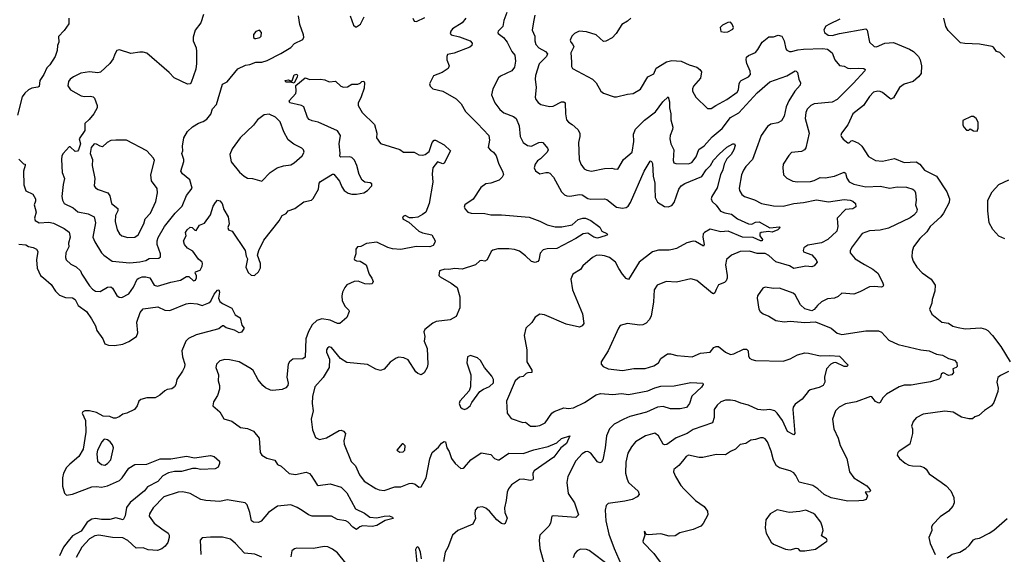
# Model space of a CAD drawing. Extents: x 2133489 to 2292442, y 756223 to 916462.
# Tile 340 of 463: x 2235673 to 2243891, y 812286 to 816752. Entities that reach past the tile are written whole.
import ezdxf

# ---------------------------------------------------------------- set-up
doc = ezdxf.new("R2010")
doc.units = 0

msp = doc.modelspace()

# ---------------------------------------------------------------- linework, layer by layer
at = {"layer": '0CON20XD'}
for points in [[(2239738.9, 816811.1), (2239715.4, 816745), (2239706.2, 816693.8), (2239666, 816655), (2239664, 816645), (2239666, 816635), (2239712.6, 816602.6), (2239743, 816563), (2239780.9, 816485), (2239804.5, 816454.5), (2239811.4, 816405), (2239804.3, 816355.7), (2239782, 816325), (2239685, 816279.2), (2239670, 816265), (2239622.5, 816175), (2239611.4, 816125), (2239638, 816058), (2239680.9, 816000.9), (2239715, 815973.1), (2239795, 815944.3), (2239816.9, 815925), (2239841.1, 815865), (2239849.4, 815775), (2239874.6, 815724.6), (2239911.7, 815701.7), (2239945, 815695.5), (2240005, 815725.5), (2240028.9, 815728.9), (2240038.8, 815725), (2240079.1, 815679.1), (2240084.2, 815665), (2240075.7, 815645), (2240019.7, 815590.3), (2239995, 815572.9), (2239974.3, 815545), (2239968, 815515), (2239979.5, 815489.5), (2240013.6, 815463.6), (2240065, 815476.2), (2240085, 815476.2), (2240098.8, 815468.8), (2240128.8, 815435), (2240194, 815315), (2240219.7, 815289.7), (2240240.3, 815280.3), (2240265, 815277.5), (2240345, 815291.5), (2240367.6, 815287.6), (2240415, 815258.1), (2240441.4, 815251.4), (2240555, 815255.6), (2240575, 815248.6), (2240655, 815186.5), (2240705, 815177.3), (2240735, 815183.6), (2240751.1, 815195), (2240772.1, 815225), (2240886.2, 815485), (2240935, 815568.8), (2240945, 815573.3), (2240955, 815550), (2240961.5, 815445), (2240973.9, 815385), (2240973.3, 815343.3), (2240976.2, 815265), (2240996.2, 815226.2), (2241055, 815191.1), (2241085, 815188.9), (2241115, 815198.9), (2241136.4, 815223.6), (2241175.3, 815334.7), (2241195, 815363.3), (2241225, 815383.5), (2241367.6, 815442.4), (2241403.4, 815496.6), (2241440, 815535), (2241463.1, 815576.9), (2241511.2, 815628.8), (2241575, 815687.9), (2241625, 815714), (2241640, 815715), (2241645, 815700), (2241632.5, 815665), (2241611.4, 815625), (2241575, 815588.6), (2241552.5, 815545), (2241543.1, 815496.9), (2241522.7, 815455), (2241493.9, 815346.1), (2241451.2, 815275), (2241445.5, 815255), (2241452.7, 815232.7), (2241485, 815202.9), (2241523.1, 815153.1), (2241558.3, 815138.3), (2241615, 815127.1), (2241665, 815087.5), (2241755, 815046.5), (2241785, 815043.3), (2241815, 815059.5), (2241845, 815063.1), (2241935, 815013.1), (2242015, 815020), (2242020, 815015), (2242000, 814995), (2241955, 814977.5), (2241922.5, 814982.5), (2241862.5, 814975), (2241851.5, 814965), (2241849.5, 814945), (2241873.3, 814915), (2241870, 814905), (2241855.5, 814904.5), (2241795, 814931.4), (2241705, 814936.3), (2241585.8, 814985.8), (2241525, 814980), (2241435, 815000.9), (2241390, 814975), (2241378.5, 814961.5), (2241374.7, 814935), (2241386.5, 814875), (2241379.7, 814860.3), (2241315, 814897.8), (2241295, 814901.1), (2241242.3, 814887.7), (2241155, 814840.6), (2241120.8, 814830.8), (2241094.5, 814825.5), (2241005, 814826.7), (2240955, 814812.7), (2240844.5, 814725), (2240755, 814582), (2240735, 814590.8), (2240705.6, 814625), (2240672.6, 814672.6), (2240647.1, 814727.1), (2240595, 814765.6), (2240555, 814779.5), (2240515, 814784.4), (2240485, 814780.6), (2240453.7, 814766.3), (2240372.5, 814695), (2240353.3, 814665), (2240291.2, 814625), (2240274.2, 814585), (2240287.5, 814495), (2240371.4, 814295), (2240382.7, 814215), (2240366.8, 814193.2), (2240344.2, 814184.2), (2240233, 814207), (2240052.5, 814285), (2240015, 814291.2), (2239975, 814266.7), (2239947.7, 814222.3), (2239896.4, 814173.6), (2239883.8, 814115), (2239906.2, 813995), (2239906.7, 813895), (2239947.5, 813825), (2239947.5, 813805), (2239915, 813802.5), (2239900, 813795), (2239875, 813772.5), (2239843.9, 813766.1), (2239810, 813735), (2239737.5, 813565), (2239742, 813465), (2239775, 813420), (2239871.7, 813388.3), (2239895, 813390), (2239937.7, 813357.7), (2239980, 813355), (2240015, 813361.9), (2240060, 813385), (2240115.7, 813464.3), (2240135, 813480), (2240215, 813510.8), (2240255, 813504.2), (2240295, 813509.4), (2240387, 813553), (2240485, 813617.5), (2240521.4, 813628.6), (2240625, 813621.1), (2240695, 813630), (2240755, 813619.7), (2240915, 813651.8), (2240975, 813677.7), (2241025, 813690.9), (2241135, 813692.5), (2241275, 813721.2), (2241375.8, 813715.8), (2241378.8, 813705), (2241365, 813683.3), (2241283.4, 813606.6), (2241262.5, 813545), (2241237.9, 813512.1), (2241185, 813500), (2241105, 813502.5), (2241045, 813521.1), (2240995.3, 813514.7), (2240905, 813474.6), (2240765, 813436.8), (2240715, 813415.4)], [(2236083.8, 816765), (2236082.7, 816717.3), (2236045, 816660), (2235998.3, 816611.7), (2236001.2, 816565), (2235987.5, 816535), (2235986, 816495), (2235970, 816445), (2235925.6, 816375), (2235900, 816350), (2235875.2, 816294.8), (2235841.1, 816245), (2235835.4, 816194.6), (2235823.3, 816186.7), (2235775, 816178.8), (2235747.5, 816165)], [(2237207.5, 816795), (2237186.2, 816725), (2237138, 816665), (2237122, 816605), (2237122, 816575), (2237145.8, 816515.8), (2237149.2, 816485), (2237149.2, 816385), (2237142.9, 816337.1), (2237105, 816227.5), (2237095, 816216.7), (2237075, 816212), (2236963.3, 816265), (2236920.9, 816310.9), (2236735, 816470.8), (2236705, 816479.2), (2236675, 816479.2), (2236599.5, 816469.5), (2236505, 816498.8), (2236485, 816493.3), (2236466.1, 816463.9), (2236453.8, 816425), (2236426.2, 816385), (2236346.3, 816313.7), (2236325, 816308.1), (2236255, 816316.9), (2236183.3, 816305), (2236121.2, 816275), (2236094.3, 816255.7), (2236080, 816235), (2236075, 816200), (2236096.7, 816165), (2236185, 816116), (2236215, 816110), (2236265, 816114), (2236285, 816106.7), (2236296.7, 816095), (2236320, 816035), (2236318.8, 816015), (2236292, 815965), (2236253.2, 815916.8), (2236217.5, 815885), (2236215.8, 815825), (2236168.8, 815755), (2236180.6, 815715), (2236163.3, 815665), (2236155, 815654.4), (2236135, 815651.1), (2236095, 815690), (2236085, 815690), (2236035.5, 815635), (2236025.6, 815615), (2236020.8, 815585), (2236027.1, 815475), (2236048.1, 815425), (2236036.5, 815375), (2236025.6, 815275), (2236029.4, 815245), (2236045, 815217.5), (2236119.2, 815179.2), (2236157.6, 815147.6), (2236245, 815130), (2236294.5, 815104.5), (2236304.6, 815054.6), (2236283.5, 814935), (2236299.4, 814895), (2236355.3, 814805.3), (2236374.6, 814784.6), (2236445, 814734.5), (2236591.9, 814721.9), (2236675, 814729.7), (2236725, 814741.3), (2236755, 814756.2), (2236835, 814760.6), (2236849.4, 814770.6), (2236848.1, 814795), (2236820.4, 814875), (2236820, 814905), (2236827.6, 814932.4), (2236882.9, 815025), (2236971.8, 815135), (2237028.6, 815195), (2237065.6, 815284.4), (2237113.8, 815345), (2237091.9, 815415), (2237032.9, 815465), (2237019.4, 815485), (2237044.1, 815565.9), (2237044.2, 815585), (2237026, 815634), (2237034, 815655), (2237032, 815695), (2237042, 815765), (2237073.2, 815816.8), (2237115, 815856.2), (2237165, 815888), (2237205, 815901.2), (2237235, 815920), (2237268.6, 815961.4), (2237282.9, 816007.1), (2237315, 816043.3), (2237365, 816213.3), (2237405, 816233.3), (2237495, 816341.5), (2237557.4, 816372.6), (2237595, 816376.4), (2237645, 816397.3), (2237695, 816395.8), (2237738.8, 816411.2), (2237852, 816468), (2237935, 816518.9), (2237967.4, 816552.6), (2238035, 816586.7), (2238044.2, 816605), (2238043.1, 816625), (2238011.7, 816711.7), (2238000, 816785)], [(2238432, 816785), (2238458.8, 816705), (2238475, 816691.2), (2238485, 816692), (2238518, 816715), (2238547.5, 816775)], [(2238955.8, 816765), (2238965, 816740), (2238985, 816736), (2239055, 816769.2)], [(2239397.1, 816762.9), (2239365, 816724.2), (2239286.7, 816675), (2239273, 816657), (2239266.7, 816635), (2239275, 816623.8), (2239345, 816608.1), (2239433.3, 816575), (2239448.8, 816555), (2239446.2, 816535), (2239429.1, 816520.9), (2239298.7, 816471.3), (2239245, 816460), (2239238.8, 816445), (2239238.8, 816415), (2239256.7, 816365), (2239250, 816345), (2239198.3, 816311.7), (2239127, 816283), (2239092.5, 816215), (2239100, 816195), (2239122.5, 816175), (2239205, 816153.5), (2239315, 816091.4), (2239359.1, 816049.1), (2239394.4, 815985), (2239494.4, 815884.4), (2239589.2, 815785), (2239594.3, 815745), (2239582.5, 815685), (2239602.1, 815662.1), (2239628.8, 815645), (2239650, 815615), (2239671.2, 815545), (2239704, 815485), (2239710.7, 815459.3), (2239700, 815435), (2239675, 815410), (2239605, 815386.2), (2239565, 815380.8), (2239520.8, 815349.2), (2239458.1, 815251.9), (2239388.8, 815205), (2239383.3, 815185), (2239393.3, 815165), (2239413.3, 815143.3), (2239440, 815135), (2239555, 815133.2), (2239605, 815120.4), (2239695, 815122.3), (2239925, 815101.5), (2240015, 815068.5), (2240075, 815037.5), (2240142.4, 815022.4), (2240198.5, 815021.5), (2240285, 815038.9), (2240335, 815082), (2240374.4, 815094.4), (2240395, 815094.4), (2240441.2, 815075), (2240515, 815017.5), (2240533.3, 814985), (2240572.5, 814965), (2240580, 814955), (2240560, 814945), (2240495, 814926.7), (2240465, 814934.5), (2240415, 814967.5), (2240375, 814961.9), (2240315, 814922.5), (2240155, 814841.2), (2240075, 814838.8), (2240041.5, 814828.5), (2240018, 814802), (2240006.6, 814743.4), (2239997.3, 814732.7), (2239975.5, 814724.5), (2239945, 814730.6), (2239895, 814780), (2239845, 814817.1), (2239802.7, 814832.7), (2239755, 814838.6), (2239663.4, 814836.6), (2239622.4, 814827.6), (2239609.4, 814815), (2239575.7, 814745)], [(2239972, 816788), (2239961.1, 816735), (2239950.6, 816665), (2239972.9, 816615), (2239972.9, 816575), (2239981.9, 816545), (2240006.4, 816516.4), (2240060.8, 816485), (2240077.1, 816465), (2240070, 816445), (2240008.1, 816381.9), (2239978.9, 816285), (2239975.6, 816255.6), (2239984.3, 816185.7), (2239976.2, 816105), (2239982, 816085), (2240000.3, 816060.3), (2240023.2, 816043.2), (2240095, 816025.6), (2240125, 816030), (2240195, 816065.6), (2240215, 816065.8), (2240225, 816056.7), (2240228.5, 815965), (2240238.1, 815915), (2240254.2, 815895), (2240285, 815877.1), (2240332.5, 815835), (2240349.4, 815805), (2240349.4, 815775), (2240337.5, 815725), (2240341.4, 815585), (2240355.7, 815545), (2240385, 815505.8), (2240406.2, 815493.8), (2240445, 815485.7), (2240555, 815509.2), (2240615, 815510.8), (2240635.7, 815505.7), (2240665.7, 815504.3), (2240714.2, 815585), (2240784.2, 815645), (2240797.7, 815735), (2240797.3, 815795), (2240814, 815836), (2240888.1, 815911.9), (2240979.4, 815980.6), (2241040, 816065), (2241085, 816106.2), (2241096.9, 816065), (2241096.4, 816015), (2241108.5, 815965), (2241108.1, 815915), (2241124.2, 815855), (2241122.5, 815835), (2241102, 815785), (2241100, 815755), (2241108.6, 815715), (2241132.9, 815665), (2241126, 815575), (2241133.3, 815555), (2241149.5, 815549.5), (2241255, 815546.7), (2241282.4, 815557.6), (2241318.2, 815605), (2241342.4, 815667.6), (2241385, 815696.9), (2241451.7, 815771.7), (2241537.6, 815842.4), (2241606.7, 815935), (2241676.7, 815973.3), (2241829.4, 816140.6), (2241935, 816232.5), (2242076.2, 816283.8), (2242145, 816324), (2242155, 816322), (2242165, 816310), (2242176.2, 816255), (2242190.6, 816225), (2242188.6, 816205), (2242144.1, 816155), (2242093.8, 816075), (2242070.2, 816025), (2242053.9, 815945), (2242032.3, 815907.7), (2241999.7, 815890.3), (2241941.5, 815878.5), (2241915, 815858.6), (2241862.1, 815785), (2241832.7, 815707.3), (2241790.5, 815585), (2241733.5, 815525), (2241713.3, 815495), (2241697.5, 815455), (2241677.5, 815345), (2241681.2, 815325), (2241701.7, 815291.7), (2241723.7, 815273.7), (2241806.2, 815246.2), (2241865, 815215.5), (2241965, 815197.3), (2242045.4, 815194.6), (2242135, 815216.1), (2242215, 815223.8), (2242325, 815245.5), (2242425, 815230), (2242555, 815250.5), (2242605, 815243.5), (2242626.5, 815235), (2242649.2, 815215), (2242650.9, 815189.1), (2242627.1, 815172.9), (2242565, 815165.6), (2242496.2, 815095), (2242498.8, 815055), (2242501.4, 815025), (2242492.5, 814985), (2242418.6, 814915), (2242365, 814886.9), (2242250.9, 814869.1), (2242219.2, 814845), (2242211.2, 814825), (2242215, 814813.8), (2242285, 814786.5), (2242320.8, 814745), (2242328.8, 814725), (2242305, 814694.2), (2242285, 814688.6), (2242235, 814693.8), (2242135, 814674.6), (2242098.6, 814695), (2241985, 814728.8), (2241925, 814781.5), (2241895, 814798), (2241828.2, 814798.2), (2241765, 814818.9), (2241685.9, 814814.1), (2241614.3, 814785.7), (2241572.2, 814747.8), (2241564.4, 814705), (2241579.4, 814615), (2241577.4, 814592.6), (2241568.8, 814571.2), (2241555, 814557.1), (2241505, 814535.8), (2241485, 814498.8), (2241475, 814470), (2241465, 814462.9), (2241455, 814464.4), (2241325, 814573.8), (2241275, 814588), (2241155, 814560), (2241070, 814565), (2240995, 814533.8), (2240968, 814495), (2240962.2, 814395), (2240944.4, 814275.6), (2240927.5, 814245), (2240902.4, 814217.6), (2240874.1, 814204.1), (2240845, 814200.8), (2240745.9, 814214.1), (2240685, 814196.2), (2240670, 814175), (2240585.8, 813985), (2240526.7, 813895), (2240527.5, 813875), (2240544.1, 813854.1), (2240584.4, 813834.4), (2240705, 813820), (2240798.6, 813838.6), (2240895, 813838), (2240965, 813859.4), (2241005, 813884), (2241025, 813922), (2241080.3, 813959.7), (2241105, 813961.4), (2241156.6, 813946.6), (2241285, 813935.7), (2241355, 813965.8), (2241435, 813974.2), (2241467.4, 814012.6), (2241487.3, 814022.7), (2241505, 814020.8), (2241565.5, 813975.5), (2241605, 813954.4), (2241635, 813961.9), (2241715, 813998.6), (2241740.5, 814000.5), (2241754, 813985), (2241755.6, 813945), (2241764.3, 813925), (2241782.9, 813912.9), (2241815, 813904.5), (2242045, 813898.8), (2242105, 813920), (2242165, 813951.9), (2242225, 813967.5), (2242257.2, 813967.2), (2242355, 813943.5), (2242435, 813947.5), (2242515, 813941.2), (2242586.7, 813865), (2242575.5, 813854.5), (2242555, 813854.4), (2242485, 813887.5), (2242465, 813886), (2242444.4, 813875.6), (2242406.2, 813835), (2242391.2, 813765), (2242393.8, 813725), (2242378.8, 813695), (2242345, 813679.2), (2242270.6, 813659.4), (2242253.8, 813646.2), (2242205, 813581.4), (2242145, 813541.2), (2242129.4, 813515), (2242125.6, 813495), (2242143.3, 813295), (2242135.8, 813284.2), (2242083, 813313), (2242038.8, 813405), (2241996.2, 813466.2), (2241975, 813483.8), (2241935, 813495.5), (2241885, 813489.6), (2241835, 813495.3), (2241755, 813530.4), (2241692.2, 813547.8)], [(2240775, 816765.6), (2240745, 816738.1), (2240699.1, 816710.9), (2240652, 816635), (2240619.4, 816600.6), (2240565, 816572.9), (2240545, 816568.8), (2240485, 816623.8), (2240405, 816650), (2240344.1, 816655.9), (2240305, 816636.2), (2240281.2, 816615), (2240268.3, 816581.7), (2240272, 816565), (2240290, 816545), (2240298, 816525), (2240274.2, 816475), (2240279.7, 816400.3), (2240279.3, 816359.3), (2240287.5, 816345), (2240454.3, 816254.3), (2240484.3, 816224.3), (2240524.2, 816154.2), (2240545, 816137.5), (2240635, 816106.7), (2240655, 816106.2), (2240745, 816130), (2240794.1, 816135.9), (2240855, 816171.2), (2240915.5, 816274.5), (2240965, 816299.4), (2240985, 816345.8), (2241070.9, 816399.1), (2241115, 816410.5), (2241195, 816405.5), (2241261.2, 816375), (2241324.6, 816354.6), (2241349.2, 816335), (2241362.5, 816315), (2241355, 816264), (2241295.8, 816195), (2241287.5, 816175), (2241289.2, 816155), (2241315.7, 816105.7), (2241415, 816010), (2241445, 816009.2), (2241483.8, 816035), (2241576, 816085), (2241660.8, 816145), (2241671.9, 816165), (2241677.3, 816215), (2241686, 816234), (2241696, 816245), (2241755, 816273.1), (2241772.9, 816295), (2241771.3, 816321.3), (2241740.9, 816385), (2241736.5, 816415), (2241740.2, 816439.8), (2241757.1, 816452.9), (2241815, 816476.7), (2241835, 816501.4), (2241869.1, 816565), (2241925, 816609.4), (2241965, 816609.4), (2242005, 816622.2), (2242033.8, 816615), (2242054.5, 816574.5), (2242067, 816507), (2242075.7, 816495.7), (2242097, 816487), (2242115, 816485.7), (2242169.1, 816500.9), (2242214, 816506), (2242375, 816510.6), (2242415, 816504.5), (2242454.4, 816475), (2242476, 816415), (2242515, 816370), (2242555, 816362.5), (2242585, 816346), (2242605, 816342.5), (2242675, 816347.5), (2242717.5, 816345), (2242728.8, 816335), (2242726.2, 816325), (2242630.9, 816219.1), (2242495, 816084.4), (2242455, 816063.6), (2242305, 816049.2), (2242275.8, 816035), (2242247.1, 816005), (2242234.5, 815975.5), (2242229.4, 815925), (2242262.5, 815805), (2242235, 815680), (2242224.3, 815665.7), (2242198.3, 815651.7), (2242115, 815641.2), (2242092.1, 815617.9), (2242046, 815545), (2242042, 815515), (2242048.8, 815455), (2242077, 815427), (2242125, 815404), (2242165, 815397.5), (2242275, 815399.4), (2242305, 815407.1), (2242355, 815434.4), (2242395, 815431.8), (2242475, 815444.5), (2242555, 815479.2), (2242565, 815470), (2242577.2, 815427.2), (2242595, 815396), (2242635, 815378.5), (2242736.3, 815356.3), (2242855, 815361.8), (2242935, 815344.4), (2242995.7, 815354.3), (2243075, 815354), (2243127.5, 815335), (2243142.5, 815325), (2243151.2, 815305), (2243156.7, 815245), (2243150, 815205), (2243163.3, 815165), (2243157.5, 815145), (2243135, 815118.1), (2243105, 815096.7), (2242925, 815009.2), (2242855, 814994.5), (2242765, 814987.3), (2242706.2, 814965), (2242621.4, 814855), (2242604.2, 814825), (2242605, 814803.3), (2242646, 814755), (2242725.4, 814705.4), (2242795, 814668.5), (2242835, 814635.6), (2242875, 814560), (2242882, 814535), (2242877.7, 814522.3), (2242865, 814516.2), (2242805, 814524.3), (2242765, 814518.9), (2242685, 814477.1), (2242635, 814459.2), (2242535, 814466.2), (2242505, 814440), (2242475, 814426), (2242415, 814418.8), (2242365, 814393.8), (2242331.2, 814365), (2242305, 814330), (2242285, 814320), (2242225, 814337.5), (2242191.2, 814371.2), (2242145, 814453.3), (2242127.9, 814467.9), (2242015, 814510), (2241965, 814507.5), (2241895, 814518), (2241875, 814508.8), (2241832, 814445), (2241828.8, 814425), (2241842, 814335), (2241853.3, 814315), (2241877.5, 814295), (2241925, 814276.2), (2241985, 814240), (2242055, 814228.8), (2242079.2, 814230.8), (2242105, 814233.8), (2242225, 814223.3), (2242315, 814226.7), (2242445, 814174.2), (2242495, 814132.5), (2242535, 814122.9), (2242735, 814153.3), (2242842.5, 814152.5), (2242865, 814142), (2242928.6, 814075), (2243005, 814037.8), (2243195, 813994.4), (2243265, 813985.6), (2243325, 813956.7), (2243375, 813950), (2243425, 813922), (2243475, 813908.8), (2243496.2, 813885), (2243497.5, 813855), (2243490, 813845), (2243462.5, 813835), (2243466.2, 813805), (2243454.1, 813785.9), (2243425, 813780), (2243385, 813802.5), (2243375, 813800), (2243365, 813790), (2243358.3, 813761.7), (2243345, 813750), (2243275, 813727.5), (2243191.7, 813711.7), (2243115, 813698.9), (2243055, 813698.2), (2243014, 813686), (2242907.4, 813622.6), (2242877, 813593), (2242855, 813553.3), (2242845, 813548.8), (2242815, 813561.2), (2242785, 813602.5), (2242775, 813603.3), (2242655, 813560.8), (2242565, 813542.5), (2242513.3, 813515), (2242483.3, 813485), (2242458, 813415), (2242467.5, 813335), (2242504, 813256), (2242520, 813195), (2242576.7, 813085), (2242600, 812975), (2242635, 812925.8), (2242745, 812858), (2242772, 812825), (2242773.3, 812815), (2242765, 812806.7), (2242730, 812805), (2242748.8, 812775), (2242738, 812745), (2242714.1, 812734.1), (2242676.1, 812733.9), (2242585, 812730), (2242445, 812756.5), (2242386.4, 812786.4), (2242334.1, 812834.1), (2242291.7, 812861.7), (2242179.4, 812889.4), (2242152.5, 812945), (2242135, 812966), (2242105, 812984), (2242015, 813008.8), (2241988.8, 813025), (2241965, 813072.5), (2241945, 813147.5), (2241914.3, 813224.3), (2241895, 813251.2), (2241878.3, 813258.3), (2241855, 813258), (2241815, 813244), (2241775, 813238.8), (2241735, 813210.8), (2241687, 813203), (2241646.6, 813163.4), (2241605.8, 813144.2), (2241565, 813115.6), (2241485, 813118.9), (2241375, 813095.7), (2241345, 813095.8), (2241255, 813113.3), (2241235, 813104.3), (2241205.9, 813064.1), (2241175, 813027.5), (2241134, 812995), (2241131.2, 812975), (2241146, 812935), (2241192, 812862), (2241220.2, 812830.2), (2241315, 812736), (2241385.4, 812685.4), (2241414.3, 812645), (2241417.5, 812615), (2241377.3, 812542.7), (2241357.6, 812522.4), (2241295.5, 812494.5), (2241184.2, 812465.8), (2241145, 812441.2), (2241095, 812436.2), (2241025, 812456.2), (2240919.3, 812449.3), (2240902.5, 812452.5), (2240895, 812470), (2240884.1, 812475.9), (2240890, 812445), (2240873.9, 812396.1), (2240876.7, 812385), (2240965, 812293.3), (2241039.8, 812189.8)], [(2241555, 816646.7), (2241585, 816651.2), (2241625, 816673.3), (2241630, 816685), (2241620, 816715), (2241605, 816730), (2241585, 816727.5), (2241540, 816705), (2241520, 816685), (2241525, 816652.5), (2241555, 816646.7)], [(2242518.6, 816755), (2242432.5, 816715), (2242402.8, 816697.2), (2242384.2, 816665.8), (2242390.8, 816645), (2242421.4, 816621.4), (2242455, 816620), (2242515, 816636.8), (2242735, 816675.8), (2242747.5, 816665), (2242766.7, 816565), (2242805, 816526.7), (2242825, 816524.5), (2242895, 816554.6), (2242965, 816560.4), (2243100, 816505), (2243132, 816485), (2243174, 816445), (2243189.2, 816415), (2243200.8, 816365), (2243197, 816303), (2243175, 816273.3), (2243130, 816235), (2243055, 816211.9), (2243015.8, 816185), (2242965, 816098), (2242945, 816088), (2242935, 816092), (2242875, 816144.3), (2242855, 816151.9), (2242834.4, 816155.6), (2242800, 816145), (2242765, 816111.2), (2242715, 816035.8), (2242625.7, 815965), (2242585, 815873.3), (2242533.3, 815805), (2242527.5, 815785), (2242531.7, 815771.7), (2242545, 815752.5), (2242585, 815723.8), (2242595.9, 815724.1), (2242611.7, 815738.3), (2242625, 815741.2), (2242675, 815719.2), (2242700.8, 815695), (2242759.1, 815609.1), (2242815, 815574.3), (2242875, 815570.6), (2242975, 815591.9), (2243055, 815560), (2243155, 815563.1), (2243185.4, 815545.4), (2243223.9, 815493.9), (2243324, 815445), (2243412.2, 815315), (2243434.3, 815255.7), (2243431.1, 815225), (2243385, 815134.2), (2243361.5, 815105), (2243271.9, 815025), (2243245, 814980.8), (2243185.8, 814925), (2243134, 814855), (2243120.8, 814815), (2243120.5, 814770.5), (2243130, 814735), (2243160, 814685), (2243205, 814636.2), (2243281.2, 814585), (2243313.3, 814535), (2243311.2, 814485), (2243288.8, 814415), (2243286.7, 814385), (2243266.7, 814335), (2243285, 814292.5), (2243370, 814225), (2243425, 814215.8), (2243462.1, 814192.1), (2243505, 814179.2), (2243565, 814170.6), (2243695, 814176.7), (2243735, 814166), (2243752.5, 814155), (2243793, 814113), (2243862.6, 814022.6), (2243940, 813895)], [(2243895, 816436.2), (2243855, 816476.2), (2243825, 816486.7), (2243801.7, 816521.7), (2243788.8, 816528.8), (2243685, 816547.8), (2243562.1, 816552.1), (2243525, 816559.2), (2243421.9, 816661.9), (2243402.2, 816695), (2243387.1, 816765)], [(2237645, 816593.8), (2237676.7, 816603.3), (2237687.5, 816615), (2237690, 816645), (2237675, 816663.3), (2237645, 816652), (2237625, 816626.7), (2237625, 816602.5), (2237635, 816593.8), (2237645, 816593.8)], [(2235665, 815585.6), (2235705, 815547.5), (2235717.5, 815545), (2235720, 815535), (2235703.8, 815486.2), (2235707, 815373), (2235725, 815322.5), (2235783.3, 815295), (2235804.2, 815255), (2235805.7, 815235), (2235794.4, 815205), (2235811.9, 815145), (2235796.5, 815095), (2235802.2, 815075), (2235835, 815055.4), (2235915, 815061.2), (2235955, 815052.7), (2236045, 815006.2), (2236085, 814976.2), (2236095.6, 814935), (2236081.4, 814885), (2236081.9, 814855), (2236057.1, 814805), (2236055.7, 814765), (2236061.4, 814745), (2236100.2, 814710.2), (2236145, 814686.9), (2236181.2, 814655), (2236192.5, 814625), (2236255, 814528.6), (2236279.8, 814499.8), (2236305, 814484.4), (2236345, 814481.9), (2236405, 814518.5), (2236435, 814520), (2236448.5, 814508.5), (2236485, 814448.1), (2236504.7, 814434.7), (2236525, 814431.2), (2236585, 814461.1), (2236623.2, 814516.8), (2236655, 814583.3), (2236666.4, 814593.6), (2236695, 814603.3), (2236725, 814604.7), (2236759.2, 814595), (2236796, 814535), (2236824.6, 814524.6), (2236935, 814559.6), (2237016.2, 814575), (2237065, 814607.5), (2237085.7, 814605.7), (2237125, 814570), (2237141.2, 814575), (2237150, 814595), (2237148, 814615), (2237136.7, 814635), (2237140, 814645), (2237179.3, 814660.7), (2237196.4, 814693.6), (2237200, 814715), (2237195, 814727.5), (2237165, 814751.2), (2237117.1, 814817.1), (2237073.8, 814843.8), (2237047.5, 814875), (2237040.8, 814905), (2237063.3, 814945), (2237058, 814975), (2237070, 814995), (2237095, 815017.5), (2237113.3, 815015), (2237135, 814992.5), (2237145, 814990), (2237175, 815034.2), (2237215, 815050.6), (2237265, 815121.2), (2237289.2, 815195), (2237306.2, 815225), (2237325, 815243.8), (2237345, 815237.5), (2237363.1, 815215), (2237377.4, 815167.4), (2237413.6, 815105), (2237422.2, 815045), (2237411.1, 815015), (2237415, 814996.2), (2237446, 814985), (2237553.9, 814823.9), (2237563.3, 814775), (2237573.6, 814753.6), (2237560.8, 814685), (2237580.3, 814640.3), (2237605, 814618), (2237632.5, 814615), (2237665, 814646), (2237682.2, 814677.8), (2237682.5, 814715), (2237658, 814785), (2237668.6, 814825), (2237710.2, 814909.8), (2237839.1, 815070.9), (2237865, 815116.2), (2237897.3, 815132.7), (2237913.3, 815155), (2237970, 815175), (2238045, 815228.8), (2238107.5, 815245), (2238122.7, 815257.3), (2238166.7, 815335), (2238171.5, 815385), (2238185, 815400.6), (2238285, 815462.5), (2238295, 815462), (2238342.8, 815402.8), (2238361.4, 815355), (2238380.8, 815325), (2238415, 815303.1), (2238445, 815293.3), (2238485, 815294.4), (2238545, 815304.4), (2238575.5, 815324.5), (2238612.5, 815365), (2238611.7, 815381.7), (2238599.3, 815389.3), (2238555, 815394), (2238532.5, 815412.5), (2238507.9, 815457.9), (2238488.4, 815535), (2238467.8, 815577.8), (2238445, 815600.6), (2238425, 815606.5), (2238354.1, 815604.1), (2238345, 815611.2), (2238347.8, 815637.8), (2238338.8, 815715), (2238352, 815785), (2238325, 815824), (2238165, 815896.5), (2238115, 815905.8), (2238089.1, 815919.1), (2238074, 815935), (2238043.9, 816023.9), (2238024.1, 816034.1), (2237928.3, 816058.3), (2237922.5, 816075), (2237978, 816135), (2237982, 816155), (2237977, 816203), (2238055, 816266.7), (2238095, 816251.2), (2238185, 816256), (2238218.8, 816248.8), (2238255, 816231.2), (2238309.3, 816239.3), (2238352.5, 816195), (2238375, 816188.8), (2238408, 816192), (2238445, 816213.3), (2238496.2, 816213.8), (2238515, 816220), (2238530, 816235), (2238545, 816237.5), (2238550, 816225), (2238548.3, 816178.3), (2238523.7, 816106.3), (2238498, 816055), (2238499.2, 816035), (2238531.2, 815975), (2238634, 815875), (2238654, 815805), (2238652, 815765), (2238685, 815716.7), (2238845, 815667.5), (2238875.9, 815645.9), (2238965, 815646), (2239003.4, 815623.4), (2239035, 815620.5), (2239056.2, 815625), (2239090.3, 815649.7), (2239116.2, 815725), (2239133.3, 815745), (2239145, 815745.8), (2239215.5, 815705.5), (2239270, 815655), (2239217, 815553), (2239205, 815548.8), (2239160, 815565), (2239121.2, 815515), (2239116.2, 815465), (2239120.6, 815395), (2239091.1, 815215), (2239063.3, 815145), (2239035, 815123.8), (2238995, 815102.5), (2238955, 815095.6), (2238927.5, 815097.5), (2238890, 815115), (2238875, 815108.8), (2238868.8, 815095), (2238875, 815084), (2238921.3, 815061.3), (2239003.9, 814983.9), (2239035, 814971.6), (2239114, 814955), (2239141.2, 814905), (2239139.5, 814890.5), (2239124.4, 814865.6), (2239095, 814854.5), (2238983.5, 814856.5), (2238855, 814832.1), (2238785, 814837.5), (2238745, 814848.2), (2238655, 814894.3), (2238568, 814882), (2238521.7, 814858.3), (2238492.5, 814855), (2238480, 814835), (2238478.8, 814795), (2238464.3, 814755), (2238468, 814745), (2238485, 814736), (2238515.9, 814735.9), (2238563.8, 814703.8), (2238591.2, 814625), (2238613.5, 814593.5), (2238622.5, 814565), (2238615.8, 814544.2), (2238595, 814542), (2238555, 814546.2), (2238497, 814567), (2238465, 814564), (2238405, 814536), (2238385.7, 814515), (2238368.6, 814475), (2238362.5, 814445), (2238365, 814402.5), (2238390, 814355), (2238421.2, 814325), (2238424.2, 814315), (2238404, 814265), (2238345, 814212.8), (2238325, 814214.6), (2238265, 814242.2), (2238195, 814252), (2238152.3, 814237.7), (2238115, 814203.1), (2238083.7, 814146.3), (2238061.2, 814085), (2238056, 813934), (2238035, 813918.2), (2237953.8, 813915), (2237926, 813895), (2237914.3, 813875), (2237903.8, 813765), (2237914.3, 813715), (2237910.8, 813695), (2237894.3, 813675.7), (2237865, 813662.5), (2237785, 813653.3), (2237765.7, 813655.7), (2237725, 813677.1), (2237701.9, 813695), (2237664.5, 813744.5), (2237620.7, 813820.7), (2237604.6, 813834.6), (2237505, 813892.5), (2237425, 813911.1), (2237385, 813912), (2237345, 813901.2), (2237330.5, 813889.5), (2237316.4, 813873.6), (2237310, 813845), (2237333.3, 813785), (2237330, 813735), (2237341.2, 813695), (2237342, 813665), (2237325, 813612.5), (2237290, 813560), (2237286.2, 813525), (2237343.8, 813475), (2237377.7, 813417.7), (2237445, 813398.6), (2237515, 813345.5), (2237575, 813338), (2237625, 813313.8), (2237672.9, 813255), (2237681.4, 813135), (2237695, 813114.4), (2237735, 813090), (2237803.1, 813073.1), (2237825, 813037.5), (2237855, 813023.3), (2237921.3, 812961.3), (2237975, 812953.3), (2238065, 812971.9), (2238090.9, 812960.9), (2238105.6, 812945.6), (2238155, 812866), (2238165, 812860), (2238265, 812873.8), (2238355.9, 812845.9), (2238405, 812798.6), (2238475.6, 812665), (2238550, 812630), (2238595, 812597.5), (2238655, 812591.2), (2238714.4, 812604.4), (2238756, 812606), (2238785, 812595.6), (2238791.2, 812585), (2238722.8, 812567.2), (2238655, 812525.6), (2238615, 812519.5), (2238535, 812524.4), (2238513.3, 812516.7), (2238485, 812493.8), (2238455, 812512), (2238416, 812555), (2238395.4, 812565.4), (2238325, 812576.9), (2238275, 812604.6), (2238115, 812605.6), (2238085, 812616.9), (2238030.7, 812650.7), (2237988.1, 812678.1), (2237935, 812699.6), (2237825, 812687.5), (2237751.1, 812635), (2237687.5, 812562.5), (2237665, 812552.2), (2237624.6, 812554.6), (2237607.1, 812565), (2237594.4, 812635), (2237570.4, 812700.4), (2237555, 812715.5), (2237405, 812740.6), (2237345, 812726.8), (2237227.5, 812735), (2237184.6, 812744.6), (2237095, 812794.4), (2237035, 812806.7), (2236995, 812805.6), (2236875, 812766.5), (2236787.1, 812675), (2236756.9, 812625), (2236754.5, 812604.5), (2236796, 812546), (2236858.3, 812498.3), (2236912.1, 812462.1), (2236921.4, 812445), (2236920, 812425), (2236908.7, 812385), (2236887.1, 812352.9), (2236858.8, 812331.2), (2236822.8, 812317.2), (2236745, 812323.2), (2236705, 812339.2), (2236645, 812337.7), (2236575, 812400.7), (2236535, 812423.2), (2236447.4, 812427.4), (2236333.2, 812446.8), (2236300.9, 812439.1), (2236255, 812416.5), (2236192.5, 812345), (2236145, 812259.2)], [(2237965, 816220), (2237935, 816230), (2237895, 816230), (2237890, 816245), (2237915, 816250), (2237935, 816240), (2237948.3, 816241.7), (2237965, 816290), (2237985, 816296.7), (2237992.5, 816285), (2237990, 816275), (2237965, 816220)], [(2235747.5, 816165), (2235715, 816137.8), (2235695, 816106), (2235654.2, 815955)], [(2237695, 815403.8), (2237763.8, 815475), (2237823.3, 815515), (2237875, 815532), (2237935, 815540), (2237964.3, 815555.7), (2238030, 815615), (2238046.2, 815645), (2238041.2, 815665), (2238027.9, 815677.9), (2237961.3, 815711.3), (2237915, 815748.5), (2237877.3, 815815), (2237848.5, 815898.5), (2237808.3, 815938.3), (2237755, 815963.8), (2237712.5, 815957.5), (2237656.9, 815915), (2237625, 815870.8), (2237514.7, 815765.3), (2237446.4, 815673.6), (2237427.1, 815625), (2237437.5, 815565), (2237508.2, 815478.2), (2237545.4, 815445.4), (2237575, 815427.1), (2237615, 815424.3), (2237695, 815403.8)], [(2243665, 815820), (2243672.5, 815845), (2243673.3, 815895), (2243655, 815927.5), (2243635, 815942.5), (2243615, 815942.5), (2243545, 815910), (2243545, 815870), (2243555, 815850), (2243575, 815830), (2243595, 815830), (2243605, 815840), (2243633, 815823), (2243665, 815820)], [(2236575, 814930.9), (2236635, 814934.5), (2236661.8, 814955), (2236708.1, 815045), (2236721.1, 815088.9), (2236765.7, 815135), (2236808.3, 815231.7), (2236822.5, 815305), (2236821.1, 815341.1), (2236774.4, 815405), (2236767.1, 815455), (2236797.5, 815575), (2236790.8, 815595), (2236733.3, 815655), (2236564, 815744), (2236476.6, 815746.6), (2236435, 815741.1), (2236404, 815725), (2236365, 815690), (2236345, 815694.3), (2236315, 815712.9), (2236295, 815715.6), (2236270.4, 815685), (2236261.5, 815635), (2236281.1, 815585), (2236276.9, 815535), (2236299.4, 815425), (2236295.7, 815365), (2236305, 815346), (2236327.1, 815332.9), (2236407.5, 815305), (2236425, 815280), (2236440.5, 815215), (2236492.9, 815175), (2236492.5, 815155), (2236471.5, 815115), (2236470, 815065), (2236487.6, 814997.6), (2236505, 814964), (2236527, 814947), (2236575, 814930.9)], [(2243895, 814922), (2243845, 814944), (2243795, 815000), (2243765.6, 815055), (2243754.6, 815154.6), (2243754.2, 815245), (2243790.5, 815315), (2243845, 815375.5), (2243929.2, 815415)], [(2235665, 814877.1), (2235725, 814871.2), (2235746.7, 814856.7), (2235785, 814849.1), (2235814.3, 814835), (2235823.3, 814815), (2235813.5, 814745), (2235817.8, 814675), (2235847.5, 814615), (2235871.2, 814595), (2235935, 814539.2), (2235972.7, 814482.7), (2236005, 814450.5), (2236055, 814431.5), (2236115, 814428.6), (2236136, 814415), (2236162, 814365), (2236230, 814315), (2236272.6, 814252.6), (2236305.6, 814195), (2236315.8, 814155), (2236366.7, 814085), (2236383.3, 814045), (2236415, 814034), (2236465, 814030), (2236535, 814041.9), (2236585, 814063.3), (2236647.1, 814105), (2236658.6, 814135), (2236650.9, 814225), (2236677.8, 814305), (2236703.1, 814336.9), (2236825, 814352.7), (2236883.8, 814325), (2236925, 814322), (2237062.3, 814377.7), (2237095, 814384.7), (2237155, 814379.4), (2237195, 814364.4), (2237252.9, 814387.1), (2237268.2, 814401.8), (2237295, 814459.2), (2237325, 814493.1), (2237335, 814494), (2237339.5, 814475), (2237332.7, 814425), (2237345, 814397.5), (2237365, 814381.1), (2237445, 814341.4), (2237472.9, 814285), (2237512.1, 814262.1), (2237528.6, 814198.6), (2237545.5, 814175), (2237525, 814141.9), (2237505, 814136.4), (2237465, 814159.4), (2237397.7, 814177.7), (2237375, 814193.3), (2237365, 814193.3), (2237335, 814168), (2237145, 814118), (2237082.6, 814087.4), (2237061.2, 814065), (2237025.8, 813985), (2237032.2, 813935), (2237051.4, 813875), (2237049.7, 813850.3), (2237032.9, 813815), (2236983.6, 813746.4), (2236976.7, 813705), (2236965.4, 813684.6), (2236942.1, 813667.9), (2236905, 813662.5), (2236885, 813652.5), (2236842, 813615), (2236805, 813593.1), (2236735, 813592.5), (2236685, 813579.2), (2236668.8, 813565), (2236652.5, 813525), (2236630, 813495), (2236566.2, 813463.8), (2236533, 813457), (2236503.8, 813435), (2236475, 813423.3), (2236455, 813424.3), (2236425, 813436.7), (2236369.2, 813439.2), (2236315, 813469.5), (2236255, 813483.1), (2236215.6, 813484.4), (2236200, 813475), (2236195.8, 813465), (2236221.5, 813405), (2236224, 813305), (2236203.3, 813165), (2236168, 813102), (2236090.7, 813039.3), (2236065, 813009.7), (2236039.3, 812965), (2236029.7, 812925), (2236031, 812855), (2236046.2, 812796.2), (2236065, 812780.8), (2236115, 812788.5), (2236275, 812849.2), (2236315, 812852), (2236355, 812845.6), (2236405, 812857.3), (2236507.1, 812902.9), (2236529.7, 812925), (2236585, 813004.4), (2236635, 813035.7), (2236735, 813039.2), (2236845, 813084.5), (2236935, 813082.3), (2237065.8, 813105.8), (2237131.7, 813091.7), (2237265, 813110), (2237295, 813102.5), (2237340, 813065), (2237340, 813045), (2237328.8, 813015), (2237305, 813000), (2237185, 812994.7), (2237145, 813003.8), (2237115, 813003.3), (2237025, 812976.7), (2236965, 812976.4), (2236914.7, 812965.3), (2236869.2, 812940.8), (2236825.6, 812894.4), (2236740.4, 812849.6), (2236714, 812815), (2236595, 812719.2), (2236565, 812676.2), (2236553.5, 812606.5), (2236535.8, 812575), (2236475, 812590.5), (2236425, 812576.6), (2236355, 812576.6), (2236305, 812585.8), (2236275, 812579), (2236235, 812553.8), (2236185, 812479.8), (2236115, 812439.7), (2236076.7, 812395), (2236037.8, 812345), (2236005, 812274.4)], [(2239575.7, 814745), (2239555.9, 814734.1), (2239525, 814740.8), (2239515, 814737.5), (2239477.2, 814702.8), (2239365, 814668.8), (2239305, 814673.1), (2239255, 814665.3), (2239221.3, 814668.7), (2239177.5, 814655), (2239172.5, 814615), (2239182.5, 814605), (2239275, 814551.2), (2239323.3, 814515), (2239347.7, 814437.7), (2239346.1, 814343.9), (2239315, 814272.5), (2239265, 814243.8), (2239150.3, 814229.7), (2239122.4, 814217.6), (2239053.8, 814165), (2239046, 814145), (2239053.3, 814105), (2239050, 814065), (2239074.2, 814005), (2239080, 813875), (2239074, 813845), (2239048.3, 813801.7), (2239025, 813786.2), (2238996.8, 813796.8), (2238980.5, 813810.5), (2238915, 813911.2), (2238878.3, 813928.3), (2238837.9, 813932.1), (2238816.2, 813925), (2238765, 813891.9), (2238716.4, 813833.6), (2238685, 813821.4), (2238645, 813832.9), (2238575, 813871.4), (2238405, 813887.5), (2238351.8, 813921.8), (2238275, 814013.8), (2238255, 814020), (2238241.2, 814008.8), (2238234, 813995), (2238233.8, 813975), (2238258.6, 813915), (2238256.7, 813845), (2238207.3, 813762.7), (2238135.7, 813685), (2238116.5, 813605), (2238114.6, 813545), (2238122.2, 813485), (2238107.1, 813415), (2238117.9, 813325), (2238141.3, 813261.3), (2238175, 813244.3), (2238235, 813258.6), (2238339.7, 813320.3), (2238355, 813322.9), (2238376.7, 813315), (2238391.4, 813295), (2238378.8, 813235), (2238381.8, 813205), (2238440, 813060), (2238475.7, 813025), (2238508.8, 812948.8), (2238548.3, 812898.3), (2238645, 812835.6), (2238673.7, 812823.7), (2238715, 812820), (2238805, 812849.4), (2238855, 812850), (2238925, 812878), (2238945, 812880), (2238975, 812871.2), (2239005, 812846.7), (2239025, 812850), (2239065.4, 812925), (2239095, 813083.3), (2239115, 813136.7), (2239167.7, 813182.3), (2239192.5, 813215), (2239215, 813227.5), (2239227.5, 813225), (2239238.8, 813175), (2239258, 813145), (2239277.4, 813087.4), (2239308.1, 813045), (2239355, 813002.5), (2239375, 813004.2), (2239387.1, 813015), (2239439.2, 813075), (2239525, 813134.2), (2239605, 813118.8), (2239635.8, 813085.8), (2239665, 813074.2), (2239675, 813075.8), (2239755, 813130), (2239875, 813129.1), (2239965, 813159.1), (2240085, 813187.8), (2240155, 813216.1), (2240195, 813252.3), (2240265, 813276.7), (2240238.3, 813211.7), (2240188.9, 813175), (2240131.5, 813098.5), (2239967, 812983), (2239956, 812965), (2239960, 812915), (2239955, 812906.7), (2239935, 812901.4), (2239875, 812914.5), (2239845, 812911.1), (2239778.5, 812865), (2239754, 812834), (2239741.1, 812805), (2239734.5, 812735), (2239720.4, 812675), (2239723.5, 812635), (2239741.2, 812588.8), (2239725, 812543.3), (2239715, 812536.7), (2239695, 812542), (2239655, 812574), (2239595.3, 812645.3), (2239565, 812672), (2239535, 812682), (2239494.1, 812675.9), (2239474, 812655), (2239472, 812625), (2239478.8, 812585), (2239455, 812538.8), (2239330, 812485), (2239284.5, 812445.5), (2239246.6, 812343.4), (2239225, 812302.5), (2239211.1, 812225)], [(2239385, 813496.7), (2239405, 813503.8), (2239434.1, 813525.9), (2239445.9, 813554.1), (2239513.3, 813645), (2239544.1, 813665.9), (2239595, 813686.7), (2239627, 813717), (2239626.7, 813745), (2239613.3, 813775), (2239553.8, 813845), (2239518.8, 813905), (2239495, 813926.2), (2239435, 813947.5), (2239411.2, 813935), (2239404.2, 813885), (2239438.8, 813785), (2239436.2, 813685), (2239425, 813652.5), (2239347.5, 813565), (2239340, 813545), (2239351.2, 813515), (2239365, 813503.3), (2239385, 813496.7)], [(2243925, 813814), (2243859.1, 813780.9), (2243836.8, 813763.2), (2243828.6, 813725), (2243838.6, 813675), (2243837.5, 813645), (2243805, 813553.3), (2243783.4, 813526.6), (2243725, 813488), (2243677.5, 813445), (2243646.1, 813433.9), (2243625, 813418.8), (2243595, 813418), (2243535, 813430.6), (2243465, 813474.3), (2243395, 813482), (2243215, 813457.5), (2243155, 813426.2), (2243131.2, 813395), (2243116.7, 813355), (2243123.8, 813335), (2243123.8, 813293.8), (2243103.6, 813206.4), (2243015, 813147.5), (2243002.5, 813135), (2242997.5, 813115), (2243017.5, 813085), (2243065, 813046.7), (2243095, 813031.2), (2243124.4, 813024.4), (2243192.4, 813022.4), (2243222.1, 813012.1), (2243238.5, 812998.5), (2243265, 812958.8), (2243365, 812888), (2243406.6, 812856.6), (2243446, 812815), (2243471.2, 812761.2), (2243474, 812715), (2243461.7, 812688.3), (2243425, 812646.2), (2243355, 812600), (2243293.3, 812535), (2243283.3, 812515), (2243286.7, 812485), (2243262.5, 812425), (2243271.2, 812375), (2243313, 812283)], [(2241692.2, 813547.8), (2241645, 813567.1), (2241605, 813574.7), (2241565, 813574.5), (2241525, 813560), (2241495, 813533.1), (2241468.2, 813495), (2241470, 813430), (2241455, 813384.2), (2241295, 813328.9), (2241243.9, 813296.1), (2241151.5, 813258.5), (2241075, 813203.8), (2241055, 813201.2), (2241045, 813206.7), (2241005.6, 813275.6), (2240975, 813298.6), (2240896.7, 813275), (2240812, 813225), (2240779.2, 813185), (2240748.7, 813131.3), (2240731.9, 813055), (2240730, 812965), (2240742.6, 812912.6), (2240755.6, 812885.6), (2240833.9, 812813.9), (2240843.3, 812785), (2240826.7, 812765), (2240785, 812742.5), (2240725, 812729.4), (2240585, 812710), (2240567, 812693), (2240559.2, 812655), (2240564.4, 812565), (2240590.5, 812455), (2240635.5, 812335), (2240713, 812157)], [(2240715, 813415.4), (2240635, 813373.1), (2240595.6, 813335), (2240571.9, 813275), (2240560.4, 813175), (2240540.5, 813075), (2240530, 813055), (2240515, 813050), (2240495, 813057.1), (2240439.5, 813129.5), (2240415, 813145.6), (2240395, 813141.1), (2240369.2, 813125), (2240315, 813066), (2240247.8, 812935), (2240239.4, 812885), (2240251.4, 812795), (2240303.5, 812715), (2240338.6, 812615), (2240315, 812594.3), (2240132.3, 812607.7), (2240115, 812603.3), (2240103.2, 812546.8), (2240088.7, 812521.3), (2240014, 812445), (2240010, 812405), (2240015.5, 812335.5), (2240050.6, 812205)], [(2236385, 813031.9), (2236406, 813045), (2236434.5, 813075.5), (2236455.7, 813175), (2236449.1, 813199.1), (2236429.2, 813225), (2236405, 813242.2), (2236385, 813247.8), (2236374.2, 813245), (2236357.8, 813225), (2236323.6, 813155), (2236317.5, 813125), (2236323.9, 813063.9), (2236355, 813035.7), (2236385, 813031.9)], [(2238845, 813140), (2238875, 813143.3), (2238887.5, 813155), (2238891.7, 813191.7), (2238875, 813210), (2238865, 813210), (2238820, 813155), (2238845, 813140)], [(2242225, 812314), (2242315, 812330), (2242410, 812395), (2242412.5, 812405), (2242405.9, 812415.9), (2242365, 812440), (2242379.2, 812485), (2242373.9, 812513.9), (2242360, 812555), (2242313.8, 812615), (2242297.9, 812627.9), (2242235, 812655.7), (2242185, 812642.9), (2242095, 812634.3), (2241995, 812658.8), (2241936.7, 812625), (2241900, 812575), (2241893.9, 812506.1), (2241902.7, 812462.7), (2241945, 812387.5), (2241965, 812370), (2242065, 812330), (2242105, 812324.2), (2242155, 812338), (2242167.5, 812335), (2242185, 812314), (2242225, 812314)], [(2243415, 812257.5), (2243455, 812286.7), (2243520, 812305), (2243570, 812335), (2243599.3, 812360.7), (2243635, 812406.7), (2243650, 812415), (2243685, 812420), (2243765, 812462), (2243805, 812488.8), (2243915, 812583.8)], [(2237695, 812261.5), (2237635, 812286.5), (2237550, 812295), (2237475.7, 812375), (2237433, 812413), (2237365, 812428.5), (2237265, 812430), (2237195.8, 812424.2), (2237178.8, 812405), (2237184.5, 812284.5)], [(2238455, 812140), (2238325, 812297.5), (2238285, 812329.2), (2238245, 812348.8), (2238215, 812351.2), (2238125, 812334.6), (2237985, 812336.9), (2237967.5, 812332.5), (2237945.8, 812315), (2237935.7, 812265)], [(2239027, 812247), (2239019.4, 812305), (2239005, 812340), (2238995, 812348.8), (2238985, 812342.5), (2238978, 812325), (2238988.8, 812215)], [(2240595, 812188.9), (2240425, 812316.9), (2240405, 812325.7), (2240355, 812329.2), (2240325, 812316), (2240307.3, 812292.7), (2240294.1, 812255.9)]]:
    msp.add_lwpolyline(points, dxfattribs=at)

doc.saveas('drawing.dxf')
